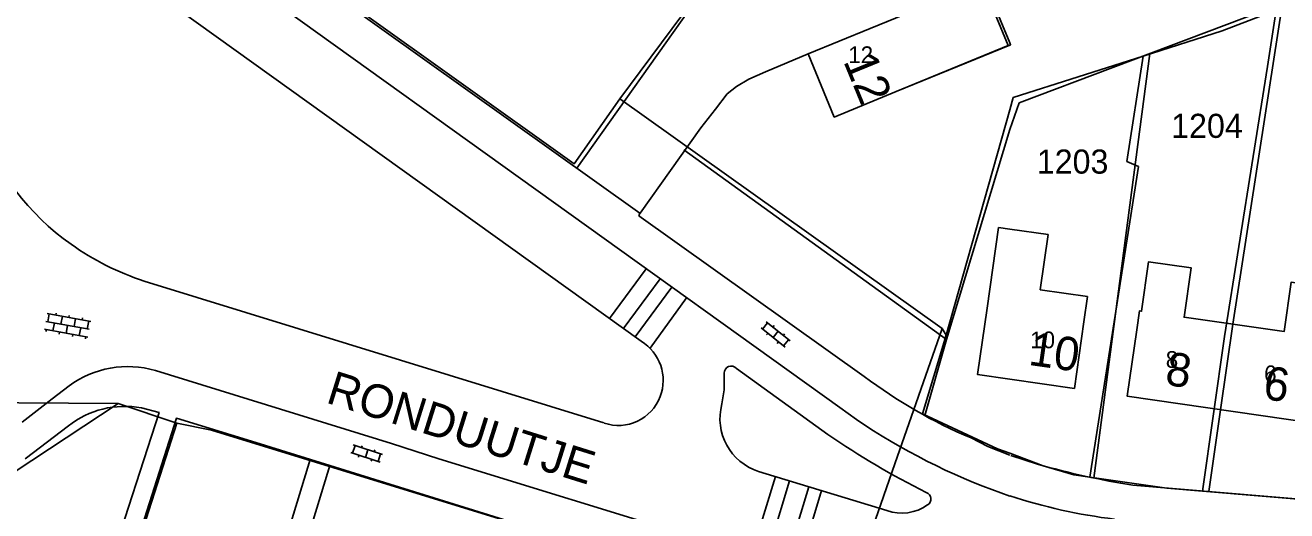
# Model space of a CAD drawing. Extents: x 148816 to 151297, y 399515 to 402500.
# Drawn here: x 149926.5 to 150020.7, y 400588.1 to 400624.4 of the extents above; entities that cross this region are included whole.
import ezdxf

# ---------------------------------------------------------------- set-up
doc = ezdxf.new("R2010")
doc.units = 0
for name, color, linetype in [('B01 Hoofdgebouw  [D] Norm', 7, 'Continuous'), ('B01 Hoofdgebouw  [T] Norm', 7, 'Continuous'), ('B01 hoofgebouw', 7, 'Continuous'), ('B02 Bijgebouw  [D] Norm', 7, 'Continuous'), ('B07 Tussenmuur  [D] Norm', 7, 'Continuous'), ('G01 perceelsgrens', 7, 'Continuous'), ('S02 Open verharding  Norm', 7, 'Continuous'), ('T04 Haag heg  [D] Gem', 7, 'Continuous'), ('V00 Kant verharding algemeen  [T] Norm', 7, 'Continuous'), ('V00 Kant verharding algemeen secundair  [T] Gem', 7, 'Continuous'), ('Z01 perceelnummer', 7, 'Continuous'), ('Z02 huisnummer', 7, 'Continuous'), ('Z02 Huisnummer  [Tekst] Norm', 7, 'Continuous'), ('Z06 straatnaam', 7, 'Continuous')]:
    doc.layers.add(name, color=color, linetype=linetype)

msp = doc.modelspace()

# ---------------------------------------------------------------- linework, layer by layer
at = {"layer": 'B01 Hoofdgebouw  [D] Norm'}
for p, q in [((150000, 400609.124), (150002.853, 400608.719)), ((150002.853, 400608.719), (150002.267, 400604.599)), ((150009.836, 400603.003), (150010.362, 400606.698)), ((150010.362, 400606.698), (150013.539, 400606.246)), ((150013.539, 400606.246), (150013.013, 400602.551)), ((150020.486, 400601.487), (150021.012, 400605.182)), ((150002.267, 400604.599), (150005.795, 400604.097)), ((150005.795, 400604.097), (150005.525, 400602.199)), ((150009.48, 400601.61), (150009.681, 400603.025)), ((150009.681, 400603.025), (150009.836, 400603.003)), ((150013.013, 400602.551), (150020.486, 400601.487))]:
    msp.add_line(p, q, dxfattribs=at)
at = {"layer": 'B01 Hoofdgebouw  [T] Norm'}
for p, q in [((149989.57, 400624.12), (149984.94, 400622.22)), ((149984.94, 400622.22), (149986.88, 400617.5)), ((149986.88, 400617.5), (149991.51, 400619.4)), ((149997.59, 400598.27), (149998.3, 400603.22)), ((150005.52, 400602.2), (150004.82, 400597.24)), ((150008.76, 400596.66), (150009.48, 400601.61)), ((150000, 400597.93), (149997.59, 400598.27)), ((150004.82, 400597.24), (150000, 400597.925)), ((150022.71, 400594.64), (150008.76, 400596.66))]:
    msp.add_line(p, q, dxfattribs=at)
at = {"layer": 'B01 hoofgebouw'}
for points in [[(149989.57, 400624.12), (149998.112, 400627.625), (150000, 400623.033)], [(149989.57, 400624.12), (149984.94, 400622.22), (149986.88, 400617.501), (149991.51, 400619.4)], [(150000, 400622.882), (149991.51, 400619.4)], [(150000, 400623.033), (150000.053, 400622.904), (150000, 400622.882)], [(149998.3, 400603.22), (149999.158, 400609.247), (150000, 400609.127)], [(150000, 400609.127), (150002.853, 400608.719), (150002.267, 400604.599), (150005.795, 400604.097), (150005.52, 400602.2)], [(150009.48, 400601.61), (150009.681, 400603.025), (150009.836, 400603.003), (150010.362, 400606.698), (150013.539, 400606.246), (150013.013, 400602.551), (150020.486, 400601.487), (150021.012, 400605.182), (150024.007, 400604.756), (150023.482, 400601.061), (150023.637, 400601.039), (150023.43, 400599.591)], [(149998.3, 400603.22), (149997.59, 400598.27), (150000, 400597.927)], [(150000, 400597.927), (150004.82, 400597.24), (150005.52, 400602.2)], [(150023.43, 400599.591), (150022.71, 400594.64), (150008.76, 400596.66), (150009.48, 400601.61)]]:
    msp.add_lwpolyline(points, dxfattribs=at)
at = {"layer": 'B02 Bijgebouw  [D] Norm'}
msp.add_lwpolyline([(149989.57, 400624.12), (149997.93, 400627.559), (149999.87, 400622.839), (149991.51, 400619.4)], dxfattribs=at)
at = {"layer": 'B07 Tussenmuur  [D] Norm'}
msp.add_line((150015.735, 400595.65), (150016.66, 400602.041), dxfattribs=at)
msp.add_line((150015.735, 400595.65), (150016.66, 400602.041), dxfattribs=at)
at = {"layer": 'G01 perceelsgrens'}
for points in [[(149913.523, 400670.027), (149913.758, 400669.053), (149914.982, 400664.235), (149916.57, 400659.366), (149918.577, 400654.881), (149919.612, 400652.351), (149921.667, 400649.444), (149923.19, 400647.221), (149925.49, 400644.833), (149927.179, 400643.189), (149930.112, 400640.771), (149933.857, 400637.934), (149938.004, 400634.966), (149951.097, 400625.691), (149967.462, 400614.015), (149970.873, 400618.871)], [(150000, 400638.937), (149979.414, 400630.371), (149970.873, 400618.871)], [(150009.949, 400622.049), (150015.87, 400623.939), (150019.885, 400625.486)], [(150019.885, 400625.486), (150019.249, 400621.281), (150016.039, 400601.119), (150014.386, 400589.575)], [(150000, 400618.049), (150000.256, 400618.955), (150009.949, 400622.049)], [(150009.949, 400622.049), (150008.74, 400614.185), (150009.604, 400613.802), (150005.967, 400590.612)], [(149970.873, 400618.871), (149994.947, 400601.708)], [(149995.242, 400601.205), (150000, 400618.049)], [(149994.947, 400601.708), (149991.418, 400591.597), (149987.257, 400579.636)], [(149993.465, 400595.341), (149995.242, 400601.205)], [(149994.947, 400601.708), (149995.242, 400601.205)], [(149914.801, 400596.224), (149933.392, 400596.121)], [(149933.392, 400596.121), (149924.356, 400590.157), (149920.917, 400588.132)], [(149937.79, 400594.65), (149933.392, 400596.121)], [(150000, 400592.39), (149999.085, 400592.728), (149993.465, 400595.341)], [(149937.79, 400594.65), (149930.89, 400573.13), (149950.12, 400567.185)], [(149986.226, 400577.343), (149985.819, 400578.48), (149985.509, 400579.15), (149985.045, 400579.666), (149984.272, 400580.388), (149983.38, 400580.88), (149940.38, 400594.13), (149937.79, 400594.65)], [(150005.967, 400590.612), (150004.788, 400590.786), (150002.499, 400591.467), (150000, 400592.39)], [(150014.386, 400589.575), (150011.735, 400589.779), (150005.967, 400590.612)], [(150023.311, 400588.829), (150014.386, 400589.575)]]:
    msp.add_lwpolyline(points, dxfattribs=at)
at = {"layer": 'S02 Open verharding  Norm'}
for p, q in [((149928.1, 400602.831), (149931.348, 400602.244)), ((149928.248, 400602.805), (149928.141, 400602.215)), ((149928.74, 400602.716), (149928.767, 400602.863)), ((149927.993, 400602.241), (149931.241, 400601.654)), ((149928.633, 400602.125), (149928.526, 400601.535)), ((149929.232, 400602.627), (149929.125, 400602.036)), ((149929.617, 400601.947), (149929.51, 400601.357)), ((149929.724, 400602.537), (149929.751, 400602.685)), ((149930.216, 400602.449), (149930.11, 400601.858)), ((149930.708, 400602.36), (149930.734, 400602.507)), ((149931.2, 400602.271), (149931.093, 400601.68)), ((149981.535, 400601.655), (149981.91, 400602.124)), ((149981.792, 400602.218), (149983.59, 400600.783)), ((149982.394, 400601.93), (149982.3, 400601.812)), ((149927.886, 400601.651), (149931.134, 400601.063)), ((149928.034, 400601.624), (149928.008, 400601.477)), ((149929.018, 400601.446), (149928.992, 400601.298)), ((149930.003, 400601.268), (149929.976, 400601.12)), ((149930.495, 400601.179), (149930.601, 400601.769)), ((149930.986, 400601.09), (149930.96, 400600.942)), ((149981.418, 400601.749), (149983.216, 400600.314)), ((149981.926, 400601.344), (149981.832, 400601.226)), ((149982.691, 400601.5), (149982.317, 400601.032)), ((149983.176, 400601.306), (149983.082, 400601.188)), ((149982.708, 400600.72), (149982.614, 400600.602)), ((149983.098, 400600.408), (149983.473, 400600.877)), ((149950.766, 400592.44), (149952.957, 400591.74)), ((149950.909, 400592.395), (149951.092, 400592.966)), ((149950.949, 400593.012), (149953.14, 400592.312)), ((149951.614, 400592.957), (149951.568, 400592.814)), ((149952.044, 400592.662), (149951.862, 400592.09)), ((149952.566, 400592.652), (149952.521, 400592.51)), ((149951.385, 400592.242), (149951.34, 400592.1)), ((149952.338, 400591.938), (149952.292, 400591.795)), ((149952.814, 400591.786), (149952.997, 400592.357))]:
    msp.add_line(p, q, dxfattribs=at)
at = {"layer": 'T04 Haag heg  [D] Gem'}
for p, q in [((150000.694, 400618.558), (150036.525, 400632.105)), ((149978.96, 400629.592), (149967.653, 400613.695)), ((150020.371, 400625.997), (150016.66, 400602.041)), ((150010.456, 400622.249), (150006.284, 400590.543)), ((150000, 400616.566), (150000.694, 400618.558)), ((150000, 400616.566), (149995.261, 400600.893)), ((149975.64, 400615.058), (149995.261, 400600.893)), ((149995.261, 400600.893), (149993.647, 400595.207)), ((150015.735, 400595.65), (150014.85, 400589.537))]:
    msp.add_line(p, q, dxfattribs=at)
msp.add_lwpolyline([(149984.94, 400622.22), (149981.742, 400620.884), (149980.504, 400620.337), (149979.571, 400619.793), (149978.892, 400619.227), (149978.017, 400618.1), (149976.916, 400616.691), (149972.386, 400610.319)], dxfattribs=at)
at = {"layer": 'V00 Kant verharding algemeen  [T] Norm'}
for p, q in [((149930.319, 400636.68), (149987.29, 400595.8)), ((149924.385, 400635.232), (149972.47, 400600.76)), ((149942.772, 400631.447), (149972.37, 400610.33)), ((149972.37, 400610.33), (149972.3, 400610.13)), ((149972.3, 400610.13), (149989.13, 400598.13)), ((149997.1, 400593.54), (149998.36, 400592.91)), ((149983.884, 400580.724), (149943.688, 400593.201)), ((149998.36, 400592.91), (150000, 400592.252)), ((149947.748, 400591.941), (149946.311, 400587.277)), ((149949.217, 400591.485), (149947.783, 400586.824)), ((149957.342, 400591.979), (149986.157, 400583.146)), ((150000.08, 400592.22), (150002.06, 400591.58)), ((150000, 400589.2), (149997.99, 400589.93)), ((150009.19, 400590.01), (150064.32, 400585.4))]:
    msp.add_line(p, q, dxfattribs=at)
for points in [[(149935.346, 400605.248), (149969.682, 400594.669)], [(149936.176, 400598.574), (149953.819, 400593.117), (149957.342, 400591.979)], [(149978.673, 400598.367), (149978.672, 400597.124), (149978.498, 400596.077)], [(149986.412, 400593.801), (149979.575, 400598.716)], [(149926.238, 400594.719), (149928.474, 400596.46), (149929.738, 400597.428)], [(149929.73, 400572.32), (149929.034, 400572.548), (149936.457, 400595.432), (149935.133, 400595.781)], [(149929.678, 400594.431), (149926.457, 400591.972)], [(149943.688, 400593.201), (149937.752, 400595.008), (149930.785, 400573.164), (149930.89, 400573.13)], [(149981.238, 400591.041), (149990.812, 400588.111)]]:
    msp.add_lwpolyline(points, dxfattribs=at)
for centre, radius, start, end in [((149940.637, 400623.282), 18.679, 199.28421, 234.86122), ((149941.65, 400624.506), 20.263, 234.51, 251.87403), ((149970.686, 400597.845), 3.417, 339.16398, 58.53628), ((149934.113, 400591.507), 7.362, 73.72586, 126.46063), ((149979.18, 400598.396), 0.508, 39.01698, 183.33051), ((150011.468, 400627.702), 37.061, 232.93411, 247.18977), ((149970.768, 400597.792), 3.322, 251.06526, 339.52123), ((149933.886, 400589.122), 6.775, 79.39719, 128.40329), ((149982.47, 400594.975), 4.122, 164.49173, 252.60795), ((150015.859, 400635.189), 48.659, 234.04667, 248.45514), ((150019.649, 400641.793), 58.378, 235.29498, 243.67379), ((150018.953, 400651.323), 62.086, 254.21114, 260.95256), ((149993.58, 400588.98), 0.523, 301.14614, 69.81524), ((150012.748, 400628.062), 40.886, 251.83264, 263.05461), ((149991.916, 400591.31), 3.384, 250.96214, 304.85424)]:
    msp.add_arc(centre, radius, start, end, dxfattribs=at)
at = {"layer": 'V00 Kant verharding algemeen secundair  [T] Gem'}
for p, q in [((149972.835, 400606.174), (149970.109, 400602.455)), ((149973.893, 400605.415), (149971.128, 400601.696)), ((149974.753, 400604.797), (149972.007, 400601.081)), ((149975.848, 400603.99), (149973.123, 400600.234)), ((149982.498, 400590.659), (149980.707, 400584.817)), ((149983.549, 400590.337), (149981.758, 400584.494)), ((149984.984, 400589.897), (149983.193, 400584.055)), ((149985.94, 400589.604), (149984.149, 400583.761))]:
    msp.add_line(p, q, dxfattribs=at)

# ---------------------------------------------------------------- texts
at = {"layer": 'Z01 perceelnummer'}
for s, p in [('1204', (150012.043, 400615.945)), ('1203', (150002.008, 400613.277))]:
    msp.add_text(s, height=1.8, dxfattribs=at).set_placement(p)
at = {"layer": 'Z02 huisnummer'}
for s, rotation, p in [('12', 292.33339, (149987.537, 400621.684)), ('10', 351.83749, (150001.324, 400599.002)), ('8', 351.78079, (150011.527, 400597.521)), ('6', 351.78079, (150018.836, 400596.463))]:
    msp.add_text(s, height=2.5, rotation=rotation, dxfattribs=at).set_placement(p)
at = {"layer": 'Z02 Huisnummer  [Tekst] Norm'}
for s, p in [('12', (149987.93, 400621.53)), ('10', (150001.515, 400600.235)), ('8', (150011.645, 400598.77)), ('6', (150018.99, 400597.705))]:
    msp.add_text(s, height=1.25, dxfattribs=at).set_placement(p)
at = {"layer": 'Z06 straatnaam'}
msp.add_text('RONDUUTJE', height=2.5, rotation=342.59811, dxfattribs=at).set_placement((149948.834, 400596.2))

doc.saveas('drawing.dxf')
